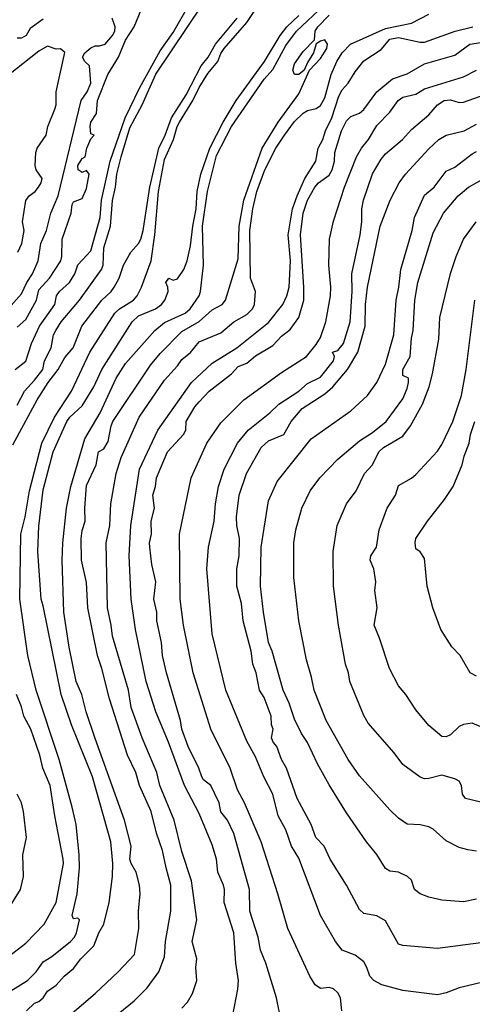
# Model space of a CAD drawing. Header units: metres. Extents: x -46681 to -43747, y -240911 to -237677.
# Tile 420 of 656: x -44702 to -44650, y -239872 to -239758. Entities that reach past the tile are written whole.
import ezdxf

# ---------------------------------------------------------------- set-up
doc = ezdxf.new("R2010")
doc.units = ezdxf.units.M
doc.layers.add('CONTOUR_INDEX', color=1, linetype='Continuous')
doc.layers.add('CONTOUR_INTER', color=3, linetype='Continuous')

msp = doc.modelspace()

# ---------------------------------------------------------------- linework, layer by layer
at = {"layer": 'CONTOUR_INDEX'}
for points, elevation in [([(-44702.6, -239802.67), (-44701.76, -239801.02), (-44700.6, -239799.77), (-44699.67, -239798.52), (-44699.46, -239797.52), (-44698.68, -239796.02), (-44698.42, -239794.52), (-44698.15, -239794.02), (-44697.52, -239793.02), (-44695.41, -239790.52), (-44692.89, -239787.02), (-44692.68, -239786.52), (-44692.6, -239784.5), (-44691.84, -239782.02), (-44691.6, -239779.04), (-44691.25, -239777.52), (-44691.09, -239776.02), (-44690.6, -239773.99), (-44689.6, -239770.67), (-44688.2, -239768.02), (-44686.6, -239764.48), (-44681.26, -239756.52)], 85), ([(-44696.07, -239877.02), (-44689.1, -239871.38), (-44687.6, -239869.87), (-44686.25, -239868.02), (-44685.6, -239866.3), (-44685.48, -239864.52), (-44684.89, -239861.02), (-44684.86, -239858.02), (-44685.43, -239856.02), (-44685.82, -239854.02), (-44686.53, -239852.02), (-44687.13, -239849.52), (-44688.51, -239846.52), (-44688.93, -239845.02), (-44689.89, -239843.02), (-44691.95, -239836.52), (-44692.83, -239833.02), (-44693.35, -239831.52), (-44694.44, -239826.02), (-44694.6, -239823.13), (-44695.18, -239820.52), (-44695.22, -239818.02), (-44695.1, -239817.11), (-44694.76, -239816.02), (-44694.81, -239814.52), (-44694.6, -239811.92), (-44693.49, -239809.52), (-44693.24, -239808.02), (-44692.6, -239807.68), (-44692.1, -239806.86), (-44691.77, -239805.02), (-44691.57, -239804.52), (-44687.22, -239798.02), (-44686.1, -239796.68), (-44683.6, -239794.15), (-44681.6, -239793), (-44680.1, -239791.67), (-44678.93, -239791.02), (-44678.58, -239790.52), (-44677.1, -239785.76), (-44676.98, -239782.02), (-44676.43, -239779.02), (-44674.34, -239773.02), (-44672.47, -239770.02), (-44670.1, -239766.75), (-44668.86, -239764.02), (-44667.6, -239762.66), (-44666.86, -239761.52), (-44666.8, -239761.02), (-44667.1, -239760.51), (-44667.6, -239760.64), (-44668.1, -239760.95), (-44668.41, -239762.02), (-44669.1, -239763.1), (-44669.48, -239764.02), (-44670.1, -239764.49), (-44670.6, -239764.49), (-44670.8, -239764.02), (-44670.6, -239763.26), (-44669.6, -239761.83), (-44668.29, -239760.52), (-44668.21, -239759.52), (-44667.91, -239759.02), (-44666.6, -239757.66)], 90), ([(-44647.1, -239868.81), (-44651.6, -239869.87), (-44653.1, -239870.47), (-44654.1, -239870.68), (-44658.1, -239870.2), (-44660.52, -239869.52), (-44661.45, -239869.02), (-44661.89, -239868.52), (-44662.23, -239867.52), (-44662.6, -239866.88), (-44663.6, -239866.11), (-44665.11, -239865.52), (-44665.85, -239864.52), (-44667.58, -239861.52), (-44670.1, -239854.92), (-44670.96, -239853.52), (-44671.6, -239851.66), (-44672.49, -239850.02), (-44673.1, -239847.53), (-44674.15, -239845.52), (-44675.1, -239843.24), (-44676.1, -239841.41), (-44678.51, -239835.52), (-44680.1, -239829.02), (-44680.73, -239821.52), (-44680.51, -239819.02), (-44679.88, -239816.02), (-44679.72, -239814.02), (-44679.37, -239812.02), (-44678.73, -239810.02), (-44677.19, -239807.02), (-44675.93, -239805.52), (-44673.44, -239803.52), (-44672.39, -239802.52), (-44670.08, -239801.02), (-44669.1, -239800.14), (-44667.6, -239799.41), (-44666.09, -239797.52), (-44665.99, -239797.02), (-44666.23, -239796.52), (-44665.6, -239796.34), (-44664.94, -239795.52), (-44664.18, -239793.02), (-44663.95, -239789.52), (-44663.98, -239787.52), (-44663, -239783.02), (-44662.84, -239781.52), (-44662.84, -239780.02), (-44662.65, -239779.02), (-44661.6, -239775.96), (-44660.6, -239774.29), (-44660.1, -239773.66), (-44658.12, -239772.02), (-44657.1, -239770.86), (-44655.1, -239769.15), (-44654.1, -239768.02), (-44653.31, -239767.52), (-44652.6, -239767.43), (-44651.6, -239767.75), (-44651.1, -239767.68), (-44648.6, -239766.81)], 95), ([(-44649.1, -239839.78), (-44650.1, -239839.34), (-44651.1, -239839.48), (-44651.6, -239839.74), (-44652.6, -239840.67), (-44653.1, -239840.92), (-44653.6, -239840.89), (-44655.1, -239839.6), (-44656.6, -239837.8), (-44657.75, -239836.02), (-44658.6, -239835.02), (-44659.63, -239833.02), (-44660.78, -239829.52), (-44661.4, -239828.02), (-44661.05, -239826.02), (-44661.32, -239824.02), (-44661.2, -239823.02), (-44661.44, -239821.52), (-44661.87, -239820.52), (-44661.77, -239820.02), (-44661.15, -239819.02), (-44660.81, -239817.02), (-44660.11, -239815.02), (-44659.91, -239814.52), (-44658.92, -239813.02), (-44658.6, -239811.91), (-44657.1, -239811.07), (-44656.6, -239810.66), (-44654.1, -239807.95), (-44653.6, -239807.2), (-44652.31, -239804.52), (-44651.33, -239801.52), (-44650.8, -239798.52), (-44649.8, -239790.52)], 100), ([(-44703.6, -239860.75), (-44702.22, -239858.52), (-44701.88, -239857.02), (-44701.97, -239854.52), (-44701.54, -239852.52), (-44701.87, -239849.52), (-44702.11, -239848.52), (-44702.61, -239847.52)], 85)]:
    msp.add_lwpolyline(points, dxfattribs=dict(at, elevation=elevation))
at = {"layer": 'CONTOUR_INTER'}
for points, elevation in [([(-44702.6, -239793.65), (-44701.6, -239792.77), (-44700.39, -239790.52), (-44700.1, -239789.34), (-44698.9, -239788.02), (-44697.59, -239786.02), (-44697.45, -239785.52), (-44697.43, -239783.52), (-44696.38, -239780.52), (-44696.25, -239779.52), (-44696.1, -239779.21), (-44695.1, -239778.81), (-44694.6, -239777.64), (-44694.3, -239776.02), (-44694.6, -239775.57), (-44695.1, -239775.8), (-44695.57, -239775.52), (-44695.63, -239775.02), (-44695.1, -239774.19), (-44694.76, -239774.02), (-44694.56, -239773.02), (-44694.1, -239771.91), (-44693.73, -239771.52), (-44694.1, -239771.36), (-44694.2, -239770.52), (-44694.1, -239770.02), (-44693.46, -239769.02), (-44693.34, -239767.52), (-44692.16, -239764.52), (-44690.9, -239762.52), (-44690.1, -239760.55), (-44689.11, -239759.02), (-44687.67, -239755.52)], 83), ([(-44702.83, -239798.52), (-44701.6, -239797.59), (-44700.95, -239795.52), (-44700.04, -239793.52), (-44698.26, -239791.02), (-44698.06, -239790.02), (-44697.72, -239789.52), (-44696.59, -239788.52), (-44695.96, -239787.52), (-44695.6, -239786.46), (-44694.1, -239784.86), (-44693.05, -239781.02), (-44692.88, -239779.02), (-44691.86, -239774.52), (-44690.15, -239769.52), (-44688.45, -239766.02), (-44686.1, -239761.78), (-44684.6, -239759.66), (-44682.78, -239756.52)], 84), ([(-44698.1, -239874.38), (-44693.6, -239870.53), (-44690.94, -239868.02), (-44689.07, -239866.02), (-44688.55, -239863.02), (-44688.59, -239861.02), (-44688.43, -239859.02), (-44688.5, -239858.02), (-44688.87, -239856.52), (-44689.47, -239855.52), (-44689.6, -239855.03), (-44689.44, -239853.52), (-44690.24, -239850.52), (-44693.6, -239841.12), (-44694.64, -239838.02), (-44695.15, -239836.02), (-44695.79, -239834.52), (-44696.6, -239830.56), (-44697.23, -239826.52), (-44697.42, -239820.52), (-44697.35, -239818.52), (-44696.92, -239814.52), (-44696.43, -239812.02), (-44694.79, -239806.52), (-44693.02, -239803.52), (-44691.18, -239799.52), (-44690.1, -239797.83), (-44686.72, -239794.02), (-44685.6, -239793.12), (-44683.22, -239792.02), (-44682.63, -239791.52), (-44681.6, -239790.02), (-44681.44, -239789.52), (-44681.11, -239786.52), (-44681.23, -239782.02), (-44680.65, -239778.02), (-44679.6, -239773.85), (-44677.87, -239770.52), (-44674.1, -239765.06), (-44673.1, -239763.92), (-44671.6, -239761.15), (-44670.38, -239759.52), (-44667.16, -239756.52)], 89), ([(-44705.6, -239871.61), (-44701.43, -239869.02), (-44700.43, -239868.02), (-44699.6, -239866.86), (-44698.6, -239866.26), (-44696.47, -239864.52), (-44695.99, -239864.02), (-44695.76, -239863.52), (-44695.42, -239862.02), (-44695.6, -239861.84), (-44696.1, -239861.92), (-44696.26, -239861.52), (-44695.68, -239859.02), (-44695.42, -239856.02), (-44695.44, -239854.52), (-44695.82, -239851.02), (-44696.25, -239849.02), (-44697.78, -239843.52), (-44700.42, -239835.52), (-44701.37, -239831.52), (-44702.3, -239825.02), (-44702.21, -239817.52), (-44701.7, -239815.52), (-44701.19, -239812.52), (-44699.75, -239807.02), (-44698.3, -239804.02), (-44696.36, -239801.02), (-44694.24, -239796.52), (-44691.34, -239792.02), (-44690.79, -239791.52), (-44689.18, -239790.52), (-44688.75, -239790.02), (-44688.25, -239789.02), (-44687.16, -239786.02), (-44686.72, -239783.02), (-44686.31, -239778.02), (-44685.6, -239774.3), (-44684.55, -239772.02), (-44684.13, -239770.52), (-44683.87, -239770.02), (-44682.32, -239767.52), (-44681.6, -239766.02), (-44680.6, -239764.38), (-44679.45, -239763.02), (-44679.1, -239762.08), (-44678.72, -239761.52), (-44676.12, -239758.52), (-44675.11, -239757.02)], 87), ([(-44703.6, -239791.5), (-44702.1, -239789.81), (-44701.49, -239788.52), (-44700.85, -239787.52), (-44700.2, -239786.02), (-44699.89, -239784.02), (-44699.22, -239782.52), (-44698.71, -239780.52), (-44697.87, -239778.52), (-44695.24, -239767.52), (-44694.54, -239766.52), (-44694.12, -239765.52), (-44694.27, -239763.52), (-44694.81, -239763.02), (-44695.06, -239762.52), (-44694.79, -239762.02), (-44694.1, -239761.44), (-44693.6, -239761.18), (-44693.1, -239761.21), (-44692.45, -239761.02), (-44691.6, -239760.02), (-44691.33, -239759.52), (-44691.3, -239759.02), (-44691.65, -239758.02)], 82), ([(-44703.1, -239807.24), (-44700.32, -239802.02), (-44699.04, -239800.02), (-44697.88, -239798.52), (-44697.1, -239797.16), (-44696.16, -239796.02), (-44695.15, -239793.52), (-44692.84, -239790.52), (-44691.77, -239789.52), (-44691.43, -239789.02), (-44690.85, -239788.02), (-44690.35, -239786.52), (-44689.5, -239785.02), (-44688.6, -239784.02), (-44688.34, -239783.52), (-44688.05, -239782.52), (-44687.3, -239777.52), (-44686.26, -239773.02), (-44685.52, -239771.52), (-44684.79, -239769.52), (-44683.1, -239766.85), (-44681.36, -239763.52), (-44680.55, -239762.52), (-44679.71, -239761.02), (-44677.23, -239758.02)], 86), ([(-44701.54, -239872.52), (-44700.6, -239871.65), (-44700.1, -239871.44), (-44699.62, -239871.02), (-44699.1, -239870.27), (-44698.1, -239869.57), (-44697.17, -239868.52), (-44696.1, -239867.65), (-44695.25, -239866.52), (-44693.78, -239865.02), (-44693.19, -239863.52), (-44692.62, -239862.52), (-44692, -239860.02), (-44691.61, -239857.02), (-44691.57, -239855.52), (-44691.81, -239853.02), (-44693.92, -239845.52), (-44696.35, -239839.52), (-44697.55, -239836.02), (-44699.6, -239825.8), (-44699.86, -239825.02), (-44700.21, -239819.52), (-44700.1, -239816.62), (-44699.6, -239812.42), (-44698.45, -239808.02), (-44696.87, -239804.52), (-44696.52, -239804.02), (-44695.1, -239802.72), (-44693.77, -239800.52), (-44692.84, -239798.52), (-44689.33, -239793.02), (-44688.6, -239792.36), (-44686.66, -239791.52), (-44685.95, -239791.02), (-44685.58, -239790.52), (-44685.2, -239789.52), (-44685.22, -239789.02), (-44685.44, -239788.52), (-44685.1, -239788.02), (-44684.6, -239788.23), (-44684.1, -239788.06), (-44683.38, -239787.02), (-44683, -239786.02), (-44682.6, -239784.26), (-44682.34, -239782.02), (-44681.96, -239780.02), (-44681.83, -239778.02), (-44681.42, -239776.02), (-44680.39, -239773.02), (-44678.85, -239770.02), (-44677.35, -239767.52), (-44674.08, -239763.02), (-44672.25, -239760.02), (-44671.49, -239759.02), (-44670.1, -239757.7)], 88), ([(-44683.6, -239872.24), (-44682.96, -239871.52), (-44682.39, -239870.52), (-44681.89, -239869.02), (-44682, -239867.52), (-44681.89, -239866.52), (-44682.4, -239864.52), (-44681.87, -239862.02), (-44682.47, -239857.52), (-44683.6, -239854.14), (-44684.49, -239850.52), (-44686.13, -239846.52), (-44686.49, -239845.02), (-44688.18, -239841.02), (-44689.47, -239837.52), (-44689.78, -239835.52), (-44691.6, -239829.29), (-44691.75, -239828.02), (-44692.2, -239826.02), (-44692.35, -239818.52), (-44691.92, -239816.52), (-44691.8, -239814.02), (-44691.18, -239810.52), (-44690.6, -239808.69), (-44688.53, -239804.02), (-44685.6, -239799.75), (-44684.1, -239798.12), (-44683.6, -239797.39), (-44682.6, -239796.56), (-44681.6, -239795.33), (-44679.1, -239794.3), (-44677.6, -239793.05), (-44676.1, -239792.18), (-44675.43, -239791.52), (-44675.2, -239791.02), (-44675.12, -239789.52), (-44675.68, -239788.02), (-44675.77, -239782.52), (-44675.41, -239780.02), (-44674.96, -239778.02), (-44674.01, -239775.52), (-44672.74, -239773.02), (-44671.77, -239771.52), (-44670.6, -239769.93), (-44669.6, -239768.95), (-44669.1, -239768.67), (-44668.1, -239768.44), (-44667.6, -239768.08), (-44667.1, -239767.2), (-44666.37, -239764.52), (-44665.72, -239763.02), (-44665.1, -239762.01), (-44664.14, -239761.02), (-44660.1, -239759.19), (-44657.1, -239758.57), (-44655.1, -239757.56)], 91), ([(-44699.6, -239758.13), (-44701.1, -239759.2), (-44701.56, -239760.02), (-44702.1, -239760.31), (-44702.6, -239760.32)], 82), ([(-44677.92, -239874.02), (-44677.14, -239870.02), (-44677.06, -239869.02), (-44677.39, -239867.02), (-44677.59, -239863.52), (-44678.7, -239860.02), (-44678.67, -239858.52), (-44678.79, -239858.02), (-44679.46, -239856.52), (-44679.59, -239855.02), (-44680.1, -239853.37), (-44681.6, -239849.76), (-44683.31, -239846.52), (-44685.13, -239841.52), (-44686.61, -239838.02), (-44687.72, -239834.52), (-44688.96, -239828.52), (-44689.47, -239825.02), (-44689.69, -239820.02), (-44689.51, -239816.52), (-44688.48, -239810.02), (-44686.36, -239805.52), (-44682.47, -239800.02), (-44680.1, -239797.81), (-44677.25, -239796.02), (-44673.6, -239793.1), (-44671.93, -239791.02), (-44671.47, -239790.02), (-44671.23, -239789.02), (-44671.07, -239786.02), (-44671.33, -239783.02), (-44670.82, -239780.02), (-44670.3, -239778.52), (-44669.41, -239776.52), (-44668.15, -239774.52), (-44667.86, -239773.02), (-44667.33, -239772.02), (-44667.01, -239771.02), (-44666.3, -239769.52), (-44665.47, -239767.02), (-44665.1, -239766.27), (-44664.39, -239765.52), (-44663.6, -239764.21), (-44662.6, -239762.91), (-44660.6, -239761.61), (-44659.6, -239760.43), (-44658.6, -239760.23), (-44656.1, -239760.78), (-44655.6, -239760.77), (-44652.04, -239759.52), (-44650.03, -239759.02)], 92), ([(-44702.55, -239785.02), (-44702.08, -239784.02), (-44701.82, -239782.52), (-44701.98, -239781.52), (-44701.6, -239779.04), (-44701.22, -239778.52), (-44700.53, -239778.02), (-44700.15, -239777.52), (-44699.85, -239777.02), (-44699.74, -239776.52), (-44700.41, -239775.52), (-44700.54, -239775.02), (-44700.46, -239773.52), (-44700.32, -239773.02), (-44699.27, -239771.52), (-44699.09, -239770.52), (-44698.26, -239768.52), (-44698.13, -239768.02), (-44698.1, -239766.52), (-44697.1, -239761.97), (-44697.6, -239761.54), (-44698.1, -239761.58), (-44699.1, -239761.25), (-44700.1, -239761.81), (-44703.6, -239764.57)], 81), ([(-44672.1, -239873.86), (-44672.67, -239871.02), (-44673.91, -239867.02), (-44674.52, -239865.52), (-44674.8, -239864.02), (-44675.75, -239861.02), (-44675.79, -239858.52), (-44677.6, -239852.07), (-44678.32, -239850.52), (-44679.1, -239849.57), (-44679.29, -239848.52), (-44680.26, -239846.52), (-44681.1, -239845.87), (-44681.3, -239845.52), (-44681.63, -239844.52), (-44682.86, -239842.02), (-44683.6, -239840.02), (-44683.75, -239839.02), (-44685.37, -239833.52), (-44685.84, -239831.52), (-44685.94, -239830.02), (-44686.5, -239827.52), (-44686.48, -239826.52), (-44686.83, -239825.02), (-44686.6, -239823.02), (-44687.08, -239821.02), (-44687.3, -239819.02), (-44687.32, -239818.52), (-44687.11, -239817.52), (-44687.13, -239816.02), (-44686.76, -239814.52), (-44686.94, -239813.02), (-44686.65, -239812.02), (-44686.54, -239811.02), (-44685.25, -239808.02), (-44683.4, -239806.02), (-44683.14, -239805.52), (-44683.09, -239804.52), (-44682.1, -239802.86), (-44681.6, -239802.25), (-44680.46, -239801.02), (-44677.89, -239799.02), (-44677.1, -239798.18), (-44676.1, -239797.81), (-44675.1, -239796.96), (-44673.1, -239795.78), (-44672.1, -239794.7), (-44671.1, -239793.92), (-44670.1, -239792.53), (-44669.54, -239790.52), (-44669.52, -239789.02), (-44669.91, -239783.02), (-44669.6, -239780.5), (-44669.09, -239779.02), (-44668.25, -239777.52), (-44667.81, -239777.02), (-44666.6, -239776.11), (-44666.24, -239775.52), (-44666, -239774.52), (-44665.94, -239773.52), (-44665.18, -239771.02), (-44664.6, -239769.84), (-44664.1, -239769.35), (-44663.1, -239768.95), (-44662.6, -239768.55), (-44661.1, -239766.5), (-44659.29, -239765.02), (-44657.6, -239764.41), (-44655.6, -239763.29), (-44652.1, -239762.26), (-44650.34, -239761.02), (-44647.1, -239760.5)], 93), ([(-44665.14, -239872.52), (-44665.3, -239871.02), (-44665.6, -239870.47), (-44666.1, -239870.01), (-44666.6, -239869.84), (-44667.6, -239869.94), (-44668.23, -239869.52), (-44668.84, -239868.52), (-44671.37, -239863.02), (-44672.51, -239859.02), (-44674.44, -239853.02), (-44676.38, -239848.52), (-44677.17, -239847.02), (-44678.02, -239844.52), (-44680.24, -239840.02), (-44682.3, -239833.52), (-44683.42, -239828.02), (-44683.8, -239825.02), (-44683.86, -239817.52), (-44682.53, -239811.02), (-44680.7, -239807.02), (-44679.1, -239804.69), (-44676.43, -239802.02), (-44672.1, -239798.87), (-44669.22, -239797.02), (-44668.1, -239795.65), (-44667.6, -239794.84), (-44666.97, -239793.02), (-44666.46, -239790.02), (-44666.42, -239789.02), (-44666.62, -239786.52), (-44666.57, -239783.52), (-44666.1, -239781.43), (-44664.81, -239777.52), (-44663.46, -239774.02), (-44662.86, -239773.02), (-44662.05, -239772.02), (-44661.1, -239770.4), (-44659.6, -239768.83), (-44658.64, -239767.52), (-44658.1, -239767.13), (-44656.6, -239766.78), (-44655.6, -239766.14), (-44651.1, -239764.79), (-44649.6, -239764.02)], 94), ([(-44649.1, -239864.68), (-44654.1, -239865.34), (-44658.1, -239865.01), (-44658.6, -239864.85), (-44660.1, -239862.16), (-44661.1, -239861.57), (-44662.6, -239861.31), (-44663.1, -239860.85), (-44664.59, -239858.02), (-44666.49, -239855.02), (-44667.16, -239853.52), (-44668.14, -239852.52), (-44668.69, -239851.02), (-44670.3, -239848.02), (-44671.51, -239844.52), (-44672.1, -239843.52), (-44672.65, -239842.02), (-44673.08, -239841.52), (-44673.26, -239841.02), (-44673.08, -239840.02), (-44673.24, -239839.52), (-44673.29, -239838.52), (-44674.1, -239836.38), (-44674.63, -239835.52), (-44675.02, -239833.52), (-44675.41, -239832.52), (-44675.6, -239831.02), (-44676.51, -239827.52), (-44676.73, -239825.52), (-44677.24, -239823.52), (-44677.26, -239821.52), (-44676.98, -239820.02), (-44676.95, -239818.02), (-44677.24, -239816.52), (-44677.29, -239815.52), (-44676.99, -239813.02), (-44676.15, -239810.52), (-44674.44, -239807.52), (-44673.6, -239806.75), (-44671.83, -239806.02), (-44670.98, -239804.52), (-44669.73, -239803.02), (-44667.1, -239801.33), (-44666.18, -239800.52), (-44664.49, -239798.52), (-44663.29, -239796.52), (-44662.46, -239793.52), (-44662.4, -239791.02), (-44662.17, -239789.02), (-44660.7, -239782.02), (-44659.54, -239779.02), (-44658.53, -239777.02), (-44657.79, -239776.02), (-44655.1, -239773.09), (-44653.95, -239772.02), (-44653.1, -239771.49), (-44651.03, -239771.02), (-44649.6, -239770.23)], 96), ([(-44649.6, -239859.65), (-44651.1, -239859.97), (-44653.6, -239859.76), (-44655.1, -239859.41), (-44656.1, -239859.04), (-44656.73, -239858.52), (-44657.1, -239857.47), (-44657.54, -239857.02), (-44658.6, -239856.52), (-44659.6, -239856.4), (-44660.1, -239856.1), (-44661.1, -239854.51), (-44662.28, -239853.02), (-44664.6, -239849.67), (-44666.6, -239846.44), (-44667.95, -239844.02), (-44669.1, -239841.57), (-44669.79, -239840.52), (-44670.6, -239838.87), (-44671.21, -239837.02), (-44671.91, -239835.52), (-44673.17, -239831.02), (-44673.59, -239830.02), (-44674.17, -239826.52), (-44674.52, -239823.52), (-44674.45, -239819.02), (-44673.6, -239813.71), (-44672.6, -239811.45), (-44668.66, -239806.52), (-44664.1, -239803.29), (-44662.18, -239801.52), (-44661.1, -239800.03), (-44660.1, -239797.92), (-44659.12, -239794.52), (-44658.87, -239790.52), (-44658.55, -239789.02), (-44658.32, -239787.02), (-44657, -239782.52), (-44656.73, -239781.02), (-44655.6, -239778.41), (-44654.49, -239777.52), (-44653.1, -239775.67), (-44652.1, -239775.19), (-44650.1, -239773.64), (-44649.6, -239773.38)], 97), ([(-44649.6, -239854.12), (-44650.6, -239853.96), (-44651.6, -239853.69), (-44653.1, -239852.92), (-44654.6, -239851.58), (-44655.1, -239851.32), (-44656.1, -239851.06), (-44657.6, -239850.98), (-44658.6, -239850.3), (-44659.6, -239849.36), (-44663.1, -239845.42), (-44664.4, -239843.52), (-44666.96, -239839.02), (-44668.33, -239835.52), (-44668.62, -239834.02), (-44669.23, -239832.02), (-44670.09, -239827.52), (-44670.69, -239822.52), (-44670.67, -239818.52), (-44670.43, -239817.02), (-44669.76, -239814.52), (-44668.79, -239812.52), (-44667.66, -239811.02), (-44665.6, -239808.9), (-44663.1, -239806.78), (-44661.6, -239805.82), (-44660.02, -239804.52), (-44658.1, -239801.91), (-44657.6, -239800.72), (-44657.44, -239800.02), (-44657.45, -239799.52), (-44658.1, -239799.24), (-44658.1, -239798.52), (-44657.26, -239797.02), (-44657.1, -239794.93), (-44656.91, -239794.02), (-44656.69, -239790.52), (-44656.35, -239788.52), (-44654.6, -239782.76), (-44653.38, -239780.52), (-44651.69, -239778.52), (-44650.52, -239777.52), (-44648.6, -239776.41)], 98), ([(-44649.1, -239848.44), (-44650.87, -239848.02), (-44651.22, -239847.52), (-44651.31, -239846.52), (-44651.6, -239846.05), (-44652.1, -239845.77), (-44653.6, -239845.36), (-44655.1, -239845.74), (-44655.6, -239845.76), (-44656.1, -239845.59), (-44658.1, -239844.11), (-44659.1, -239842.78), (-44662.1, -239839.35), (-44662.6, -239838.47), (-44664.22, -239834.52), (-44664.35, -239833.52), (-44664.72, -239832.52), (-44665.51, -239828.02), (-44666.11, -239823.52), (-44666.14, -239819.52), (-44665.66, -239816.52), (-44664.58, -239814.02), (-44663.49, -239812.52), (-44662.5, -239810.52), (-44661.61, -239809.52), (-44660.86, -239808.02), (-44660.31, -239807.52), (-44658.1, -239806.22), (-44657.19, -239805.02), (-44655.81, -239802.52), (-44655.04, -239800.52), (-44654.68, -239799.02), (-44653.95, -239795.02), (-44653.84, -239792.52), (-44652.6, -239787.48), (-44651.95, -239785.52), (-44651.08, -239783.52), (-44649.62, -239781.52)], 99), ([(-44649.6, -239833.92), (-44650.31, -239833.52), (-44651.49, -239831.52), (-44652.44, -239830.52), (-44653.72, -239828.52), (-44654.63, -239826.02), (-44655.29, -239823.52), (-44655.6, -239820.34), (-44656.1, -239819.57), (-44656.6, -239819.23), (-44656.67, -239818.52), (-44656.58, -239818.02), (-44655.26, -239816.02), (-44653.28, -239813.52), (-44652.28, -239812.02), (-44651.26, -239809.52), (-44651.03, -239808.52), (-44650.44, -239807.02), (-44650.29, -239806.02), (-44649.8, -239804.52)], 101), ([(-44704.64, -239867.02), (-44701.6, -239864.71), (-44699.5, -239862.52), (-44698.1, -239860.04), (-44697.28, -239855.52), (-44697.29, -239855.02), (-44698.26, -239850.02), (-44698.79, -239846.52), (-44699.64, -239844.52), (-44699.98, -239843.02), (-44701.02, -239840.02), (-44701.84, -239838.52), (-44702.1, -239837.47), (-44702.71, -239836.02)], 86)]:
    msp.add_lwpolyline(points, dxfattribs=dict(at, elevation=elevation))

doc.saveas('drawing.dxf')
